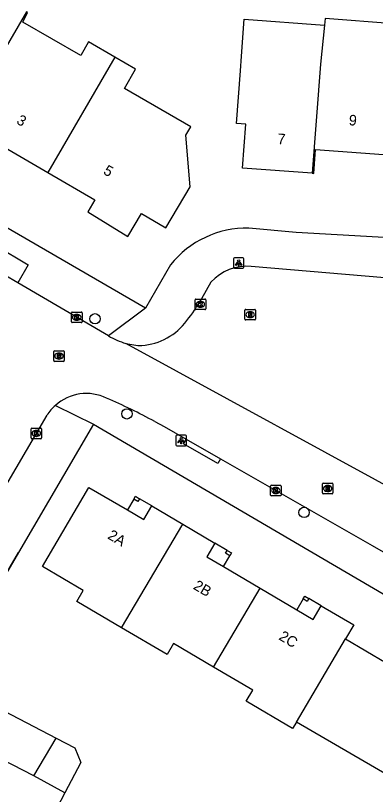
# Model space of a CAD drawing. Extents: x 160356 to 161355, y 381727 to 382845.
# Drawn here: x 160835.4 to 160869.4, y 382094.5 to 382168.2 of the extents above; entities that cross this region are included whole.
import ezdxf

# ---------------------------------------------------------------- set-up
doc = ezdxf.new("R2010")
doc.units = 0
for name, color, linetype in [('IMGEO_Boom', 7, 'Continuous'), ('IMGEO_Kolk', 7, 'Continuous'), ('IMGEO_Lichtpunt', 7, 'Continuous'), ('IMGEO_Muur', 7, 'Continuous'), ('IMGEO_Pand', 7, 'Continuous'), ('IMGEO_Pand_nummerreeks', 7, 'Continuous'), ('IMGEO_Pand_overbouw', 7, 'Continuous'), ('IMGEO_Rijbaan_lokaal_open', 7, 'Continuous'), ('IMGEO_Rioolput', 7, 'Continuous'), ('IMGEO_Voetpad_open', 7, 'Continuous')]:
    doc.layers.add(name, color=color, linetype=linetype)

msp = doc.modelspace()

# ---------------------------------------------------------------- linework, layer by layer
at = {"layer": 'IMGEO_Boom'}
for centre in [(160842.9, 382139.524), (160845.92, 382130.526), (160862.681, 382121.205)]:
    msp.add_circle(centre, 0.489, dxfattribs=at)
at = {"layer": 'IMGEO_Kolk'}
for p, q in [((160852.372, 382140.47), (160852.372, 382141.322)), ((160852.447, 382141.396), (160853.299, 382141.396)), ((160852.86, 382141.176), (160852.885, 382141.176)), ((160853.373, 382141.322), (160853.373, 382140.47)), ((160853.299, 382140.396), (160852.447, 382140.396)), ((160852.883, 382140.616), (160852.858, 382140.616)), ((160840.673, 382139.242), (160840.673, 382140.094)), ((160840.748, 382140.168), (160841.6, 382140.168)), ((160841.161, 382139.948), (160841.186, 382139.948)), ((160841.674, 382140.094), (160841.674, 382139.242)), ((160841.6, 382139.168), (160840.748, 382139.168)), ((160841.184, 382139.388), (160841.159, 382139.388)), ((160836.847, 382128.252), (160836.847, 382129.104)), ((160836.922, 382129.178), (160837.774, 382129.178)), ((160837.335, 382128.958), (160837.36, 382128.958)), ((160837.848, 382129.104), (160837.848, 382128.252)), ((160837.774, 382128.178), (160836.922, 382128.178)), ((160837.358, 382128.398), (160837.333, 382128.398)), ((160859.509, 382122.847), (160859.509, 382123.699)), ((160859.584, 382123.773), (160860.436, 382123.773)), ((160859.997, 382123.553), (160860.022, 382123.553)), ((160860.51, 382123.699), (160860.51, 382122.847)), ((160860.436, 382122.773), (160859.584, 382122.773)), ((160860.02, 382122.993), (160859.995, 382122.993))]:
    msp.add_line(p, q, dxfattribs=at)
for points in [[(160852.372, 382140.47), (160852.372, 382141.322)], [(160852.447, 382141.396), (160853.299, 382141.396)], [(160852.693, 382141.096), (160852.816, 382141.096), (160852.816, 382140.945), (160852.946, 382141.096), (160853.11, 382141.096), (160852.964, 382140.945), (160853.117, 382140.696), (160852.965, 382140.696), (160852.88, 382140.86), (160852.816, 382140.793), (160852.816, 382140.696), (160852.693, 382140.696), (160852.693, 382141.096)], [(160853.373, 382141.322), (160853.373, 382140.47)], [(160853.299, 382140.396), (160852.447, 382140.396)], [(160840.673, 382139.242), (160840.673, 382140.094)], [(160840.748, 382140.168), (160841.6, 382140.168)], [(160840.994, 382139.868), (160841.117, 382139.868), (160841.117, 382139.717), (160841.247, 382139.868), (160841.411, 382139.868), (160841.265, 382139.717), (160841.418, 382139.468), (160841.266, 382139.468), (160841.181, 382139.632), (160841.117, 382139.565), (160841.117, 382139.468), (160840.994, 382139.468), (160840.994, 382139.868)], [(160841.674, 382140.094), (160841.674, 382139.242)], [(160841.6, 382139.168), (160840.748, 382139.168)], [(160836.847, 382128.252), (160836.847, 382129.104)], [(160836.922, 382129.178), (160837.774, 382129.178)], [(160837.168, 382128.878), (160837.291, 382128.878), (160837.291, 382128.727), (160837.421, 382128.878), (160837.585, 382128.878), (160837.439, 382128.727), (160837.592, 382128.478), (160837.44, 382128.478), (160837.355, 382128.642), (160837.291, 382128.575), (160837.291, 382128.478), (160837.168, 382128.478), (160837.168, 382128.878)], [(160837.848, 382129.104), (160837.848, 382128.252)], [(160837.774, 382128.178), (160836.922, 382128.178)], [(160859.509, 382122.847), (160859.509, 382123.699)], [(160859.584, 382123.773), (160860.436, 382123.773)], [(160859.83, 382123.473), (160859.953, 382123.473), (160859.953, 382123.322), (160860.083, 382123.473), (160860.247, 382123.473), (160860.101, 382123.322), (160860.254, 382123.073), (160860.102, 382123.073), (160860.017, 382123.237), (160859.953, 382123.17), (160859.953, 382123.073), (160859.83, 382123.073), (160859.83, 382123.473)], [(160860.51, 382123.699), (160860.51, 382122.847)], [(160860.436, 382122.773), (160859.584, 382122.773)]]:
    msp.add_lwpolyline(points, dxfattribs=at)
for centre, start, end in [((160852.449, 382141.32), 91.55205, 178.44795), ((160852.449, 382141.32), 91.55205, 178.44795), ((160853.297, 382141.32), 1.55205, 88.44795), ((160853.297, 382141.32), 1.55205, 88.44795), ((160852.449, 382140.472), 181.55205, 268.44795), ((160852.449, 382140.472), 181.55205, 268.44795), ((160853.297, 382140.472), 271.55205, 358.44795), ((160853.297, 382140.472), 271.55205, 358.44795), ((160840.75, 382140.092), 91.55205, 178.44795), ((160840.75, 382140.092), 91.55205, 178.44795), ((160841.598, 382140.092), 1.55205, 88.44795), ((160841.598, 382140.092), 1.55205, 88.44795), ((160840.75, 382139.244), 181.55205, 268.44795), ((160840.75, 382139.244), 181.55205, 268.44795), ((160841.598, 382139.244), 271.55205, 358.44795), ((160841.598, 382139.244), 271.55205, 358.44795), ((160836.924, 382129.102), 91.55205, 178.44795), ((160836.924, 382129.102), 91.55205, 178.44795), ((160837.772, 382129.102), 1.55205, 88.44795), ((160837.772, 382129.102), 1.55205, 88.44795), ((160836.924, 382128.254), 181.55205, 268.44795), ((160836.924, 382128.254), 181.55205, 268.44795), ((160837.772, 382128.254), 271.55205, 358.44795), ((160837.772, 382128.254), 271.55205, 358.44795), ((160859.586, 382123.697), 91.55205, 178.44795), ((160859.586, 382123.697), 91.55205, 178.44795), ((160860.434, 382123.697), 1.55205, 88.44795), ((160860.434, 382123.697), 1.55205, 88.44795), ((160859.586, 382122.849), 181.55205, 268.44795), ((160859.586, 382122.849), 181.55205, 268.44795), ((160860.434, 382122.849), 271.55205, 358.44795), ((160860.434, 382122.849), 271.55205, 358.44795)]:
    msp.add_arc(centre, 0.0765, start, end, dxfattribs=at)
for centre, major_axis, ratio, start_param, end_param in [((160852.859, 382140.896), (-0.387, 0.002), 0.722429, 4.712389, 7.853982), ((160852.884, 382140.896), (-0.39, 0.002), 0.717154, 1.570796, 4.712389), ((160841.16, 382139.668), (-0.387, 0.002), 0.722429, 4.712389, 7.853982), ((160841.185, 382139.668), (-0.39, 0.002), 0.717154, 1.570796, 4.712389), ((160837.334, 382128.678), (-0.387, 0.002), 0.722429, 4.712389, 7.853982), ((160837.359, 382128.678), (-0.39, 0.002), 0.717154, 1.570796, 4.712389), ((160859.996, 382123.273), (-0.387, 0.002), 0.722429, 4.712389, 7.853982), ((160860.021, 382123.273), (-0.39, 0.002), 0.717154, 1.570796, 4.712389)]:
    msp.add_ellipse(centre, major_axis=major_axis, ratio=ratio, start_param=start_param, end_param=end_param, dxfattribs=at)
at = {"layer": 'IMGEO_Lichtpunt'}
for p, q in [((160855.995, 382145.209), (160855.995, 382144.402)), ((160855.995, 382145.209), (160855.995, 382144.402)), ((160856.897, 382145.304), (160856.089, 382145.304)), ((160856.897, 382145.304), (160856.089, 382145.304)), ((160856.991, 382144.402), (160856.991, 382145.209)), ((160856.991, 382144.402), (160856.991, 382145.209)), ((160856.089, 382144.308), (160856.897, 382144.308)), ((160856.089, 382144.308), (160856.897, 382144.308)), ((160851.459, 382128.498), (160850.651, 382128.498)), ((160851.459, 382128.498), (160850.651, 382128.498)), ((160850.557, 382128.403), (160850.557, 382127.596)), ((160850.557, 382128.403), (160850.557, 382127.596)), ((160851.553, 382127.596), (160851.553, 382128.403)), ((160851.553, 382127.596), (160851.553, 382128.403)), ((160850.651, 382127.502), (160851.459, 382127.502)), ((160850.651, 382127.502), (160851.459, 382127.502))]:
    msp.add_line(p, q, dxfattribs=at)
for points in [[(160856.369, 382144.873), (160856.408, 382144.845), (160856.22, 382144.583), (160856.182, 382144.61), (160856.369, 382144.873)], [(160856.471, 382144.825), (160856.518, 382144.825), (160856.518, 382144.503), (160856.471, 382144.503), (160856.471, 382144.825)], [(160856.581, 382144.845), (160856.619, 382144.872), (160856.806, 382144.61), (160856.767, 382144.582), (160856.581, 382144.845)], [(160850.931, 382128.067), (160850.97, 382128.039), (160850.782, 382127.777), (160850.744, 382127.804), (160850.931, 382128.067)], [(160851.033, 382128.019), (160851.08, 382128.019), (160851.08, 382127.697), (160851.033, 382127.697), (160851.033, 382128.019)], [(160851.143, 382128.039), (160851.181, 382128.066), (160851.368, 382127.804), (160851.329, 382127.776), (160851.143, 382128.039)]]:
    msp.add_lwpolyline(points, dxfattribs=at)
for centre in [(160856.494, 382145.007), (160851.056, 382128.201)]:
    msp.add_circle(centre, 0.0994, dxfattribs=at)
for centre, start, end in [((160856.089, 382145.209), 90, 180), ((160856.089, 382145.209), 90, 180), ((160856.897, 382145.209), 0, 90), ((160856.897, 382145.209), 0, 90), ((160856.089, 382144.402), 180, 270), ((160856.089, 382144.402), 180, 270), ((160856.897, 382144.402), 270, 0), ((160856.897, 382144.402), 270, 360), ((160850.651, 382128.403), 90, 180), ((160850.651, 382128.403), 90, 180), ((160851.459, 382128.403), 0, 90), ((160851.459, 382128.403), 0, 90), ((160850.651, 382127.596), 180, 270), ((160850.651, 382127.596), 180, 270), ((160851.459, 382127.596), 270, 0), ((160851.459, 382127.596), 270, 360)]:
    msp.add_arc(centre, 0.0946, start, end, dxfattribs=at)
at = {"layer": 'IMGEO_Muur'}
msp.add_lwpolyline([(160828.644, 382105.359), (160835.677, 382117.417)], dxfattribs=at)
at = {"layer": 'IMGEO_Pand'}
for points in [[(160836.411, 382168.571), (160830.31, 382158.093)], [(160844.765, 382164.296), (160842.285, 382165.735), (160841.554, 382164.461), (160836.056, 382167.616), (160836.52, 382168.508), (160836.411, 382168.571)], [(160863.443, 382153.302), (160856.866, 382153.797), (160857.179, 382157.953), (160856.282, 382158.021), (160856.657, 382163.007), (160856.76, 382164.385), (160857.024, 382167.903), (160864.601, 382167.334)], [(160871.191, 382167.461), (160864.665, 382167.953), (160864.601, 382167.334)], [(160864.601, 382167.334), (160864.224, 382163.642), (160863.443, 382153.302)], [(160838.428, 382153.381), (160842.89, 382150.791), (160842.229, 382149.652), (160846.011, 382147.316), (160847.298, 382149.506), (160849.611, 382148.133), (160851.903, 382152.032), (160851.504, 382156.903), (160851.977, 382157.689), (160845.692, 382161.337), (160846.733, 382163.153), (160844.765, 382164.296)], [(160844.765, 382164.296), (160838.428, 382153.381)], [(160830.31, 382158.093), (160838.428, 382153.381)], [(160863.443, 382153.302), (160863.595, 382153.291), (160863.766, 382155.564), (160870.185, 382155.081)], [(160845.417, 382110.281), (160841.175, 382112.78), (160841.784, 382113.813), (160837.922, 382116.092), (160842.328, 382123.571), (160845.964, 382121.429), (160847.517, 382120.514), (160848.279, 382121.807), (160851.216, 382120.076)], [(160846.569, 382122.454), (160846.727, 382122.722), (160847.12, 382122.49), (160846.962, 382122.222), (160846.569, 382122.454)], [(160845.417, 382110.281), (160851.216, 382120.076)], [(160851.216, 382120.076), (160854.235, 382118.297), (160853.476, 382117.009), (160855.05, 382116.082), (160858.531, 382114.031)], [(160855.258, 382117.334), (160855.416, 382117.602), (160855.809, 382117.37), (160855.651, 382117.102), (160855.258, 382117.334)], [(160854.1, 382106.563), (160858.531, 382114.031)], [(160858.531, 382114.031), (160861.99, 382111.993), (160863.551, 382111.073), (160864.309, 382112.359), (160867.381, 382110.549), (160866.6, 382109.223)], [(160862.59, 382113.011), (160862.748, 382113.279), (160863.141, 382113.047), (160862.983, 382112.779), (160862.59, 382113.011)], [(160854.1, 382106.563), (160850.341, 382108.778), (160849.729, 382107.74), (160845.417, 382110.281)], [(160861.969, 382101.347), (160866.6, 382109.223)], [(160866.6, 382109.223), (160870.438, 382106.953), (160871.126, 382108.13), (160876.957, 382104.721)], [(160861.969, 382101.347), (160861.594, 382100.729), (160857.2, 382103.319), (160857.82, 382104.371), (160854.1, 382106.563)], [(160828.644, 382105.359), (160839.235, 382099.82)], [(160872.999, 382097.949), (160872.006, 382098.53), (160870.692, 382096.272), (160861.969, 382101.347)], [(160837.1, 382096.26), (160829.984, 382099.917)], [(160837.1, 382096.26), (160839.235, 382099.82)], [(160839.235, 382099.82), (160840.979, 382098.908), (160841.554, 382097.53), (160840.049, 382094.652)], [(160840.049, 382094.652), (160837.1, 382096.26)], [(160840.049, 382094.652), (160837.714, 382090.187), (160836.694, 382090.72), (160834.676, 382086.862)]]:
    msp.add_lwpolyline(points, dxfattribs=at)
at = {"layer": 'IMGEO_Pand_overbouw'}
for points in [[(160847.12, 382122.49), (160846.962, 382122.222), (160846.569, 382122.454), (160845.964, 382121.429), (160847.517, 382120.514), (160848.279, 382121.807)], [(160855.258, 382117.334), (160855.416, 382117.602), (160854.235, 382118.297), (160853.476, 382117.009), (160855.05, 382116.082), (160855.651, 382117.102)], [(160863.141, 382113.047), (160862.983, 382112.779), (160862.59, 382113.011), (160861.99, 382111.993), (160863.551, 382111.073), (160864.309, 382112.359)]]:
    msp.add_lwpolyline(points, close=True, dxfattribs=at)
at = {"layer": 'IMGEO_Rijbaan_lokaal_open'}
for points in [[(160835.584, 382142.922), (160832.991, 382144.431)], [(160883.526, 382142.494), (160880.017, 382142.603), (160872.184, 382143.25), (160857.683, 382144.489)], [(160844.183, 382137.917), (160835.584, 382142.922)], [(160853.871, 382143), (160852.966, 382141.402)], [(160874.218, 382121.654), (160845.827, 382137.201)], [(160832.481, 382120.378), (160838.366, 382130.417)], [(160848.56, 382129.804), (160849.432, 382129.322), (160851.536, 382128.119)], [(160851.536, 382128.119), (160854.774, 382126.267)], [(160854.774, 382126.267), (160869.112, 382118.068), (160870.591, 382117.212), (160871.2, 382116.859), (160871.342, 382116.777), (160874.324, 382115.004), (160886.39, 382108.031)]]:
    msp.add_lwpolyline(points, dxfattribs=at)
for centre, radius, start, end in [((160857.28, 382139.898), 4.609, 84.9783, 137.69379), ((160838.833, 382149.448), 16.263, 321.67861, 330.34645), ((160846.893, 382142.8), 5.821, 274.34996, 323.82093), ((160847.393, 382143.043), 6.048, 237.94049, 254.99103), ((160847.392, 382143.067), 6.071, 255.05837, 269.45877), ((160842.092, 382128.025), 4.428, 64.45218, 131.66255), ((160820.563, 382078.013), 58.874, 61.60507, 66.53891), ((160842.067, 382128.046), 4.396, 131.59809, 147.35403)]:
    msp.add_arc(centre, radius, start, end, dxfattribs=at)
at = {"layer": 'IMGEO_Rioolput'}
for p, q in [((160857.081, 382139.493), (160857.081, 382140.345)), ((160857.156, 382140.419), (160858.008, 382140.419)), ((160858.082, 382140.345), (160858.082, 382139.493)), ((160857.592, 382139.639), (160857.567, 382139.639)), ((160857.569, 382140.199), (160857.594, 382140.199)), ((160858.008, 382139.419), (160857.156, 382139.419)), ((160838.993, 382135.571), (160838.993, 382136.423)), ((160839.068, 382136.497), (160839.92, 382136.497)), ((160839.481, 382136.277), (160839.506, 382136.277)), ((160839.994, 382136.423), (160839.994, 382135.571)), ((160839.92, 382135.497), (160839.068, 382135.497)), ((160839.504, 382135.717), (160839.479, 382135.717)), ((160864.416, 382123.039), (160864.416, 382123.891)), ((160864.491, 382123.965), (160865.343, 382123.965)), ((160864.904, 382123.745), (160864.929, 382123.745)), ((160865.417, 382123.891), (160865.417, 382123.039)), ((160865.343, 382122.965), (160864.491, 382122.965)), ((160864.927, 382123.185), (160864.902, 382123.185))]:
    msp.add_line(p, q, dxfattribs=at)
for points in [[(160857.081, 382139.493), (160857.081, 382140.345)], [(160857.156, 382140.419), (160858.008, 382140.419)], [(160858.082, 382140.345), (160858.082, 382139.493)], [(160857.67, 382140.117), (160857.418, 382140.119), (160857.418, 382139.719)], [(160857.418, 382139.719), (160857.542, 382139.719), (160857.542, 382139.881), (160857.553, 382139.881)], [(160857.596, 382140.038), (160857.542, 382140.038), (160857.542, 382139.957)], [(160857.542, 382139.957), (160857.594, 382139.957)], [(160857.6, 382139.852), (160857.671, 382139.719), (160857.811, 382139.719), (160857.746, 382139.845)], [(160858.008, 382139.419), (160857.156, 382139.419)], [(160838.993, 382135.571), (160838.993, 382136.423)], [(160839.068, 382136.497), (160839.92, 382136.497)], [(160839.582, 382136.195), (160839.33, 382136.197), (160839.33, 382135.797)], [(160839.33, 382135.797), (160839.454, 382135.797), (160839.454, 382135.959), (160839.465, 382135.959)], [(160839.508, 382136.116), (160839.454, 382136.116), (160839.454, 382136.035)], [(160839.454, 382136.035), (160839.506, 382136.035)], [(160839.512, 382135.93), (160839.583, 382135.797), (160839.723, 382135.797), (160839.658, 382135.923)], [(160839.994, 382136.423), (160839.994, 382135.571)], [(160839.92, 382135.497), (160839.068, 382135.497)], [(160864.416, 382123.039), (160864.416, 382123.891)], [(160864.491, 382123.965), (160865.343, 382123.965)], [(160865.005, 382123.663), (160864.753, 382123.665), (160864.753, 382123.265)], [(160864.753, 382123.265), (160864.877, 382123.265), (160864.877, 382123.427), (160864.888, 382123.427)], [(160864.931, 382123.584), (160864.877, 382123.584), (160864.877, 382123.503)], [(160864.877, 382123.503), (160864.929, 382123.503)], [(160864.935, 382123.398), (160865.006, 382123.265), (160865.146, 382123.265), (160865.081, 382123.391)], [(160865.417, 382123.891), (160865.417, 382123.039)], [(160865.343, 382122.965), (160864.491, 382122.965)]]:
    msp.add_lwpolyline(points, dxfattribs=at)
for centre, radius, start, end in [((160857.158, 382140.343), 0.0765, 91.55205, 178.44795), ((160857.158, 382140.343), 0.0765, 91.55205, 178.44795), ((160858.006, 382140.343), 0.0765, 1.55205, 88.44795), ((160858.006, 382140.343), 0.0765, 1.55205, 88.44795), ((160857.552, 382139.828), 0.0533, 26.02933, 88.69889), ((160857.578, 382140.146), 0.19, 274.7715, 282.96867), ((160857.602, 382139.942), 0.0964, 77.00612, 93.18647), ((160857.616, 382139.999), 0.0378, 276.66336, 79.67722), ((160857.669, 382140.007), 0.109, 350.36119, 89.41601), ((160857.667, 382140.007), 0.112, 277.58423, 350.98172), ((160857.651, 382139.792), 0.108, 29.51342, 73.79051), ((160857.158, 382139.495), 0.0765, 181.55205, 268.44795), ((160857.158, 382139.495), 0.0765, 181.55205, 268.44795), ((160858.006, 382139.495), 0.0765, 271.55205, 358.44795), ((160858.006, 382139.495), 0.0765, 271.55205, 358.44795), ((160839.07, 382136.421), 0.0765, 91.55205, 178.44795), ((160839.07, 382136.421), 0.0765, 91.55205, 178.44795), ((160839.464, 382135.906), 0.0533, 26.02933, 88.69889), ((160839.49, 382136.224), 0.19, 274.7715, 282.96867), ((160839.514, 382136.02), 0.0964, 77.00612, 93.18647), ((160839.528, 382136.077), 0.0378, 276.66336, 79.67722), ((160839.581, 382136.085), 0.109, 350.36119, 89.41601), ((160839.579, 382136.085), 0.112, 277.58423, 350.98172), ((160839.563, 382135.87), 0.108, 29.51342, 73.79051), ((160839.918, 382136.421), 0.0765, 1.55205, 88.44795), ((160839.918, 382136.421), 0.0765, 1.55205, 88.44795), ((160839.07, 382135.573), 0.0765, 181.55205, 268.44795), ((160839.07, 382135.573), 0.0765, 181.55205, 268.44795), ((160839.918, 382135.573), 0.0765, 271.55205, 358.44795), ((160839.918, 382135.573), 0.0765, 271.55205, 358.44795), ((160864.493, 382123.889), 0.0765, 91.55205, 178.44795), ((160864.493, 382123.889), 0.0765, 91.55205, 178.44795), ((160864.887, 382123.374), 0.0533, 26.02933, 88.69889), ((160864.913, 382123.692), 0.19, 274.7715, 282.96867), ((160864.937, 382123.488), 0.0964, 77.00612, 93.18647), ((160864.951, 382123.545), 0.0378, 276.66336, 79.67722), ((160865.004, 382123.553), 0.109, 350.36119, 89.41601), ((160865.002, 382123.553), 0.112, 277.58423, 350.98172), ((160864.986, 382123.338), 0.108, 29.51342, 73.79051), ((160865.341, 382123.889), 0.0765, 1.55205, 88.44795), ((160865.341, 382123.889), 0.0765, 1.55205, 88.44795), ((160864.493, 382123.041), 0.0765, 181.55205, 268.44795), ((160864.493, 382123.041), 0.0765, 181.55205, 268.44795), ((160865.341, 382123.041), 0.0765, 271.55205, 358.44795), ((160865.341, 382123.041), 0.0765, 271.55205, 358.44795)]:
    msp.add_arc(centre, radius, start, end, dxfattribs=at)
for centre, major_axis, ratio, start_param, end_param in [((160857.568, 382139.919), (-0.387, 0.002), 0.722429, 4.712389, 7.853982), ((160857.593, 382139.919), (-0.39, 0.002), 0.717154, 1.570796, 4.712389), ((160839.48, 382135.997), (-0.387, 0.002), 0.722429, 4.712389, 7.853982), ((160839.505, 382135.997), (-0.39, 0.002), 0.717154, 1.570796, 4.712389), ((160864.903, 382123.465), (-0.387, 0.002), 0.722429, 4.712389, 7.853982), ((160864.928, 382123.465), (-0.39, 0.002), 0.717154, 1.570796, 4.712389)]:
    msp.add_ellipse(centre, major_axis=major_axis, ratio=ratio, start_param=start_param, end_param=end_param, dxfattribs=at)
at = {"layer": 'IMGEO_Voetpad_open'}
for points in [[(160847.679, 382140.543), (160786.376, 382176.128)], [(160941.236, 382150.985), (160936.668, 382149.668), (160927.585, 382147.945), (160912.511, 382146.44), (160892.262, 382146.19), (160883.523, 382146.478), (160861.945, 382147.694), (160857.445, 382148.104)], [(160832.472, 382144.733), (160833.478, 382146.461), (160836.59, 382144.65), (160835.584, 382142.922)], [(160850.05, 382144.635), (160847.679, 382140.543)], [(160847.679, 382140.543), (160844.183, 382137.917)], [(160839.149, 382131.333), (160842.749, 382129.543)], [(160842.749, 382129.543), (160835.677, 382117.417), (160828.644, 382105.359)], [(160842.749, 382129.543), (160868.867, 382114.255), (160892.728, 382100.288), (160892.81, 382100.427), (160896.968, 382097.975)], [(160854.774, 382126.267), (160854.523, 382125.835), (160851.285, 382127.687), (160851.536, 382128.119)]]:
    msp.add_lwpolyline(points, dxfattribs=at)
msp.add_arc((160857.245, 382138.914), 9.192, 88.7528, 141.50982, dxfattribs=at)

# ---------------------------------------------------------------- texts
at = {"layer": 'IMGEO_Pand_nummerreeks'}
for s, rotation, p in [('3', 329.86503, (160835.396, 382158.054)), ('9', 355.69343, (160866.89, 382157.855)), ('7', 355.69963, (160860.145, 382156.077)), ('5', 329.86503, (160843.611, 382153.286)), ('2A', 329.51292, (160844.021, 382118.768)), ('2B', 329.51292, (160852.123, 382113.998)), ('2C', 329.20925, (160860.217, 382109.209))]:
    msp.add_text(s, height=1, rotation=rotation, dxfattribs=at).set_placement(p)

doc.saveas('drawing.dxf')
